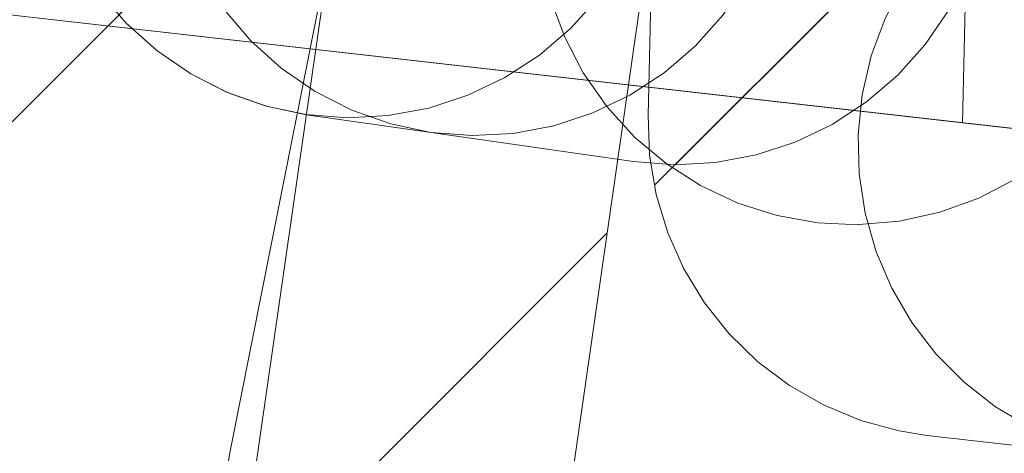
# Model space of a CAD drawing. Header units: metres. Extents: x 197355 to 199157, y 355772 to 356286.
# Tile 215 of 303: x 198080.45 to 198086.71, y 356112.84 to 356115.6. Entities that reach past the tile are written whole.
import ezdxf
from ezdxf.lldxf.tags import DXFTag

# ---------------------------------------------------------------- set-up
doc = ezdxf.new("R2010")
doc.units = ezdxf.units.M
for name, color, linetype, lineweight in [('B-WE-KL-BRANDSTOF_ENEXISNETBEHEERB.V.-G', 40, 'KL-BRANDSTOF-N', 18), ('B-WE-KL-BRANDSTOF_ENEXISNETBEHEERB.V.-V', 40, 'Continuous', 18), ('B-WE-KL-ET_MS_10 kV_ENEXISNETBEHEERB.V.-G', 130, 'KL-MS-N', 18), ('B-WE-KL-ET_MS_ENEXISNETBEHEERB.V.-G', 130, 'KL-MS-N', 18), ('B-WE-KL-GAS_HD_ENEXISNETBEHEERB.V.-G', 30, 'KL-GAS-HD-N', 18)]:
    doc.layers.add(name, color=color, linetype=linetype, lineweight=lineweight)
doc.styles.get("Standard").update_dxf_attribs({"font": 'isocp.shx'})
tags = doc.linetypes.add('KL-BRANDSTOF-N', pattern='A,4,-0.5,[105,NLCS.SHX,S=0.5,R=0,X=0.75,Y=0],-2,4,-1,["B",Standard,S=1,R=0,X=-0.15,Y=-0.5],-1.5', length=13).pattern_tags.tags
tags[18] = DXFTag(74, 10)
tags = doc.linetypes.add('KL-GAS-HD-N', pattern='A,4,-1,[69,NLCS.SHX,S=0.5,R=0,X=0,Y=0],-1,4,-1,["H",Standard,S=1,R=0,X=0,Y=-0.5],-2', length=13).pattern_tags.tags
tags[18] = DXFTag(74, 10)
tags = doc.linetypes.add('KL-MS-N', pattern='A,4,-1,[103,NLCS.SHX,S=0.75,R=0,X=0,Y=0],-1,4,-1,["M",Standard,S=1,R=0,X=0,Y=-0.5],-2', length=13).pattern_tags.tags
tags[18] = DXFTag(74, 10)
pattern_1 = [(45, (0, 0), (-2.245064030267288, 2.245064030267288), [])]

msp = doc.modelspace()

# ---------------------------------------------------------------- hatches: boundary and pattern name
at = {"layer": 'B-WE-KL-BRANDSTOF_ENEXISNETBEHEERB.V.-V'}
h = msp.add_hatch(dxfattribs=at)
h.set_pattern_fill('ANSI31', color=256, style=0)
h.set_pattern_definition(pattern_1)
h.paths.add_polyline_path([(198087.809, 356112.79), (198088.061, 356112.81), (198088.307, 356112.861), (198088.548, 356112.943), (198088.775, 356113.055), (198088.985, 356113.194), (198089.176, 356113.358), (198089.346, 356113.546), (198089.49, 356113.753), (198089.608, 356113.978), (198089.695, 356114.215), (198089.753, 356114.462), (198089.778, 356114.713), (198089.772, 356114.965), (198089.734, 356115.215), (198089.665, 356115.458), (198089.565, 356115.692), (198089.438, 356115.909), (198089.282, 356116.11), (198089.105, 356116.288), (198088.904, 356116.444), (198088.686, 356116.573), (198088.484, 356116.66), (198088.529, 356118.59), (198088.518, 356118.843), (198088.476, 356119.093), (198088.414, 356119.306), (198088.315, 356119.537), (198088.187, 356119.755), (198088.012, 356119.978), (198087.854, 356120.135), (198087.654, 356120.29), (198087.409, 356120.432), (198087.175, 356120.529), (198086.931, 356120.595), (198086.237, 356120.682), (198085.986, 356120.694), (198085.733, 356120.674), (198085.486, 356120.623), (198085.246, 356120.541), (198085.019, 356120.429), (198084.809, 356120.29), (198084.617, 356120.125), (198084.447, 356119.937), (198084.303, 356119.729), (198084.186, 356119.506), (198084.098, 356119.268), (198084.041, 356119.023), (198084.016, 356118.77), (198084.022, 356118.519), (198084.06, 356118.267), (198084.13, 356118.024), (198084.229, 356117.792), (198084.357, 356117.575), (198084.5, 356117.389), (198084.445, 356114.987), (198084.455, 356114.734), (198084.497, 356114.484), (198084.57, 356114.242), (198084.673, 356114.013), (198084.805, 356113.796), (198084.961, 356113.599), (198085.144, 356113.422), (198085.345, 356113.27), (198085.564, 356113.145), (198085.799, 356113.048), (198086.042, 356112.982), (198086.219, 356112.954), (198087.556, 356112.803), (198087.808, 356112.79)])
h = msp.add_hatch(dxfattribs=at)
h.set_pattern_fill('ANSI31', color=256, style=0)
h.set_pattern_definition(pattern_1)
h.paths.add_polyline_path([(198082.792, 356114.986), (198083.051, 356115.034), (198083.299, 356115.115), (198083.535, 356115.228), (198083.755, 356115.371), (198083.952, 356115.54), (198084.127, 356115.735), (198084.275, 356115.951), (198084.395, 356116.185), (198084.482, 356116.432), (198084.535, 356116.686), (198084.693, 356117.777), (198084.713, 356118.038), (198084.699, 356118.298), (198084.651, 356118.555), (198084.57, 356118.805), (198084.457, 356119.04), (198084.315, 356119.26), (198084.145, 356119.458), (198083.949, 356119.634), (198083.733, 356119.782), (198083.5, 356119.901), (198083.253, 356119.988), (198082.999, 356120.041), (198082.737, 356120.062), (198082.477, 356120.048), (198082.22, 356120), (198081.97, 356119.919), (198081.735, 356119.806), (198081.514, 356119.663), (198081.317, 356119.494), (198081.141, 356119.298), (198080.993, 356119.082), (198080.875, 356118.85), (198080.787, 356118.602), (198080.734, 356118.348), (198080.577, 356117.257), (198080.556, 356116.997), (198080.57, 356116.734), (198080.618, 356116.479), (198080.699, 356116.229), (198080.812, 356115.994), (198080.954, 356115.774), (198081.124, 356115.576), (198081.32, 356115.4), (198081.536, 356115.252), (198081.769, 356115.133), (198082.016, 356115.046), (198082.27, 356114.993), (198082.532, 356114.972)])
h = msp.add_hatch(dxfattribs=at)
h.set_pattern_fill('ANSI31', color=256, style=0)
h.set_pattern_definition(pattern_1)
h.paths.add_polyline_path([(198085.786, 356114.294), (198086.045, 356114.316), (198086.301, 356114.372), (198086.548, 356114.462), (198086.779, 356114.582), (198086.995, 356114.732), (198087.187, 356114.908), (198087.356, 356115.109), (198087.496, 356115.328), (198087.607, 356115.567), (198087.686, 356115.816), (198087.732, 356116.072), (198087.888, 356117.483), (198087.9, 356117.743), (198087.877, 356118.005), (198087.821, 356118.259), (198087.731, 356118.506), (198087.611, 356118.738), (198087.461, 356118.953), (198087.285, 356119.145), (198087.084, 356119.314), (198086.865, 356119.454), (198086.628, 356119.565), (198086.377, 356119.644), (198086.119, 356119.69), (198085.859, 356119.702), (198085.599, 356119.679), (198085.343, 356119.623), (198085.096, 356119.533), (198084.865, 356119.413), (198084.65, 356119.263), (198084.457, 356119.087), (198084.288, 356118.886), (198084.148, 356118.667), (198084.037, 356118.428), (198083.958, 356118.179), (198083.912, 356117.923), (198083.756, 356116.512), (198083.744, 356116.252), (198083.767, 356115.991), (198083.823, 356115.736), (198083.913, 356115.489), (198084.033, 356115.257), (198084.183, 356115.043), (198084.359, 356114.85), (198084.56, 356114.681), (198084.779, 356114.541), (198085.016, 356114.43), (198085.267, 356114.351), (198085.525, 356114.305), (198085.785, 356114.293)])
h = msp.add_hatch(dxfattribs=at)
h.set_pattern_fill('ANSI31', color=256, style=0)
h.set_pattern_definition(pattern_1)
h.paths.add_polyline_path([(198051.197, 356044.953), (198051.449, 356044.986), (198051.692, 356045.049), (198051.928, 356045.144), (198052.112, 356045.244), (198056.878, 356048.166), (198057.085, 356048.312), (198057.271, 356048.482), (198057.435, 356048.674), (198057.573, 356048.887), (198057.684, 356049.115), (198057.764, 356049.353), (198065.883, 356091.308), (198075.959, 356096.384), (198081.407, 356099.836), (198081.611, 356099.984), (198081.796, 356100.158), (198081.955, 356100.35), (198082.09, 356100.564), (198082.197, 356100.793), (198082.275, 356101.033), (198082.316, 356101.24), (198084.536, 356116.687), (198084.556, 356116.939), (198084.544, 356117.192), (198084.5, 356117.442), (198084.425, 356117.683), (198084.321, 356117.912), (198084.188, 356118.128), (198084.029, 356118.325), (198083.846, 356118.5), (198083.644, 356118.65), (198083.422, 356118.774), (198083.189, 356118.869), (198082.945, 356118.934), (198082.693, 356118.967), (198082.441, 356118.969), (198082.19, 356118.938), (198081.944, 356118.876), (198081.71, 356118.784), (198081.487, 356118.662), (198081.283, 356118.515), (198081.098, 356118.341), (198080.937, 356118.147), (198080.802, 356117.933), (198080.694, 356117.703), (198080.617, 356117.464), (198080.576, 356117.256), (198078.487, 356102.721), (198073.901, 356099.815), (198063.207, 356094.44), (198062.99, 356094.313), (198062.79, 356094.159), (198062.61, 356093.98), (198062.454, 356093.78), (198062.325, 356093.563), (198062.224, 356093.33), (198062.143, 356093.033), (198054.036, 356051.116), (198050.022, 356048.654), (198049.815, 356048.509), (198049.628, 356048.338), (198049.465, 356048.146), (198049.327, 356047.934), (198049.216, 356047.705), (198049.135, 356047.466), (198049.086, 356047.219), (198049.067, 356046.966), (198049.081, 356046.714), (198049.126, 356046.466), (198049.203, 356046.224), (198049.31, 356045.994), (198049.444, 356045.781), (198049.605, 356045.585), (198049.788, 356045.412), (198049.993, 356045.262), (198050.213, 356045.141), (198050.45, 356045.047), (198050.694, 356044.984), (198050.945, 356044.953)])
h = msp.add_hatch(dxfattribs=at)
h.set_pattern_fill('ANSI31', color=256, style=0)
h.set_pattern_definition(pattern_1)
h.paths.add_polyline_path([(198083.587, 356114.873), (198083.845, 356114.922), (198084.093, 356115.003), (198084.33, 356115.117), (198084.548, 356115.259), (198084.747, 356115.43), (198084.921, 356115.624), (198085.069, 356115.841), (198085.188, 356116.074), (198085.274, 356116.321), (198085.328, 356116.576), (198085.348, 356116.837), (198085.334, 356117.099), (198085.285, 356117.356), (198085.204, 356117.605), (198085.09, 356117.841), (198084.948, 356118.059), (198084.778, 356118.257), (198084.583, 356118.432), (198084.367, 356118.58), (198084.133, 356118.699), (198083.886, 356118.785), (198083.631, 356118.839), (198082.839, 356118.952), (198082.578, 356118.972), (198082.316, 356118.958), (198082.059, 356118.909), (198081.811, 356118.828), (198081.574, 356118.714), (198081.355, 356118.571), (198081.158, 356118.402), (198080.983, 356118.207), (198080.835, 356117.991), (198080.716, 356117.757), (198080.63, 356117.51), (198080.576, 356117.255), (198080.556, 356116.993), (198080.571, 356116.732), (198080.619, 356116.475), (198080.7, 356116.227), (198080.814, 356115.99), (198080.957, 356115.771), (198081.126, 356115.574), (198081.321, 356115.399), (198081.538, 356115.251), (198081.771, 356115.132), (198082.018, 356115.046), (198082.273, 356114.992), (198083.066, 356114.879), (198083.327, 356114.859)])
h = msp.add_hatch(dxfattribs=at)
h.set_pattern_fill('ANSI31', color=256, style=0)
h.set_pattern_definition(pattern_1)
h.paths.add_polyline_path([(198084.873, 356114.688), (198085.132, 356114.736), (198085.38, 356114.818), (198085.615, 356114.93), (198085.835, 356115.074), (198086.033, 356115.243), (198086.208, 356115.437), (198086.356, 356115.654), (198086.474, 356115.886), (198086.562, 356116.134), (198086.616, 356116.389), (198086.636, 356116.651), (198086.622, 356116.911), (198086.574, 356117.17), (198086.493, 356117.417), (198086.379, 356117.654), (198086.237, 356117.873), (198086.067, 356118.071), (198085.873, 356118.246), (198085.656, 356118.395), (198085.422, 356118.513), (198085.176, 356118.6), (198084.921, 356118.654), (198083.632, 356118.839), (198083.371, 356118.859), (198083.111, 356118.845), (198082.853, 356118.797), (198082.604, 356118.715), (198082.369, 356118.603), (198082.149, 356118.46), (198081.951, 356118.29), (198081.776, 356118.096), (198081.628, 356117.879), (198081.51, 356117.647), (198081.422, 356117.399), (198081.368, 356117.144), (198081.348, 356116.883), (198081.362, 356116.622), (198081.41, 356116.364), (198081.491, 356116.116), (198081.604, 356115.88), (198081.748, 356115.66), (198081.918, 356115.461), (198082.111, 356115.287), (198082.327, 356115.139), (198082.562, 356115.02), (198082.808, 356114.933), (198083.063, 356114.879), (198084.352, 356114.694), (198084.613, 356114.674)])
h = msp.add_hatch(dxfattribs=at)
h.set_pattern_fill('ANSI31', color=256, style=0)
h.set_pattern_definition(pattern_1)
h.paths.add_polyline_path([(198204.739, 356099.663), (198204.991, 356099.683), (198205.237, 356099.734), (198205.477, 356099.817), (198205.704, 356099.929), (198205.914, 356100.068), (198206.107, 356100.233), (198206.275, 356100.42), (198206.419, 356100.628), (198206.537, 356100.853), (198206.624, 356101.089), (198206.681, 356101.336), (198206.706, 356101.587), (198206.7, 356101.84), (198206.662, 356102.09), (198206.592, 356102.334), (198206.492, 356102.567), (198206.364, 356102.784), (198206.21, 356102.983), (198206.031, 356103.163), (198205.832, 356103.318), (198205.613, 356103.447), (198205.381, 356103.547), (198205.138, 356103.616), (198204.931, 356103.651), (198120.311, 356113.12), (198088.005, 356116.777), (198087.754, 356116.79), (198087.501, 356116.77), (198087.253, 356116.719), (198087.013, 356116.637), (198086.786, 356116.526), (198086.576, 356116.387), (198086.385, 356116.222), (198086.215, 356116.035), (198086.07, 356115.826), (198085.953, 356115.604), (198085.865, 356115.366), (198085.807, 356115.119), (198085.782, 356114.867), (198085.788, 356114.616), (198085.826, 356114.366), (198085.895, 356114.121), (198085.995, 356113.889), (198086.123, 356113.671), (198086.276, 356113.472), (198086.455, 356113.292), (198086.655, 356113.136), (198086.872, 356113.008), (198087.104, 356112.908), (198087.348, 356112.837), (198087.554, 356112.803), (198119.866, 356109.145), (198204.486, 356099.675), (198204.737, 356099.663)])

# ---------------------------------------------------------------- linework, layer by layer
at = {"layer": 'B-WE-KL-BRANDSTOF_ENEXISNETBEHEERB.V.-G', "ltscale": 0.5, "flags": 128}
for points in [[(198087.809, 356112.79), (198088.061, 356112.81), (198088.307, 356112.861), (198088.548, 356112.943), (198088.775, 356113.055), (198088.985, 356113.194), (198089.176, 356113.358), (198089.346, 356113.546), (198089.49, 356113.753), (198089.608, 356113.978), (198089.695, 356114.215), (198089.753, 356114.462), (198089.778, 356114.713), (198089.772, 356114.965), (198089.734, 356115.215), (198089.665, 356115.458), (198089.565, 356115.692), (198089.438, 356115.909), (198089.282, 356116.11), (198089.105, 356116.288), (198088.904, 356116.444), (198088.686, 356116.573), (198088.484, 356116.66), (198088.529, 356118.59), (198088.518, 356118.843), (198088.476, 356119.093), (198088.414, 356119.306), (198088.315, 356119.537), (198088.187, 356119.755), (198088.012, 356119.978), (198087.854, 356120.135), (198087.654, 356120.29), (198087.409, 356120.432), (198087.175, 356120.529), (198086.931, 356120.595), (198086.237, 356120.682), (198085.986, 356120.694), (198085.733, 356120.674), (198085.486, 356120.623), (198085.246, 356120.541), (198085.019, 356120.429), (198084.809, 356120.29), (198084.617, 356120.125), (198084.447, 356119.937), (198084.303, 356119.729), (198084.186, 356119.506), (198084.098, 356119.268), (198084.041, 356119.023), (198084.016, 356118.77), (198084.022, 356118.519), (198084.06, 356118.267), (198084.13, 356118.024), (198084.229, 356117.792), (198084.357, 356117.575), (198084.5, 356117.389), (198084.445, 356114.987), (198084.455, 356114.734), (198084.497, 356114.484), (198084.57, 356114.242), (198084.673, 356114.013), (198084.805, 356113.796), (198084.961, 356113.599), (198085.144, 356113.422), (198085.345, 356113.27), (198085.564, 356113.145), (198085.799, 356113.048), (198086.042, 356112.982), (198086.219, 356112.954), (198087.556, 356112.803), (198087.808, 356112.79), (198087.809, 356112.79)], [(198082.792, 356114.986), (198083.051, 356115.034), (198083.299, 356115.115), (198083.535, 356115.228), (198083.755, 356115.371), (198083.952, 356115.54), (198084.127, 356115.735), (198084.275, 356115.951), (198084.395, 356116.185), (198084.482, 356116.432), (198084.535, 356116.686), (198084.693, 356117.777), (198084.713, 356118.038), (198084.699, 356118.298), (198084.651, 356118.555), (198084.57, 356118.805), (198084.457, 356119.04), (198084.315, 356119.26), (198084.145, 356119.458), (198083.949, 356119.634), (198083.733, 356119.782), (198083.5, 356119.901), (198083.253, 356119.988), (198082.999, 356120.041), (198082.737, 356120.062), (198082.477, 356120.048), (198082.22, 356120), (198081.97, 356119.919), (198081.735, 356119.806), (198081.514, 356119.663), (198081.317, 356119.494), (198081.141, 356119.298), (198080.993, 356119.082), (198080.875, 356118.85), (198080.787, 356118.602), (198080.734, 356118.348), (198080.577, 356117.257), (198080.556, 356116.997), (198080.57, 356116.734), (198080.618, 356116.479), (198080.699, 356116.229), (198080.812, 356115.994), (198080.954, 356115.774), (198081.124, 356115.576), (198081.32, 356115.4), (198081.536, 356115.252), (198081.769, 356115.133), (198082.016, 356115.046), (198082.27, 356114.993), (198082.532, 356114.972), (198082.792, 356114.986)], [(198085.786, 356114.294), (198086.045, 356114.316), (198086.301, 356114.372), (198086.548, 356114.462), (198086.779, 356114.582), (198086.995, 356114.732), (198087.187, 356114.908), (198087.356, 356115.109), (198087.496, 356115.328), (198087.607, 356115.567), (198087.686, 356115.816), (198087.732, 356116.072), (198087.888, 356117.483), (198087.9, 356117.743), (198087.877, 356118.005), (198087.821, 356118.259), (198087.731, 356118.506), (198087.611, 356118.738), (198087.461, 356118.953), (198087.285, 356119.145), (198087.084, 356119.314), (198086.865, 356119.454), (198086.628, 356119.565), (198086.377, 356119.644), (198086.119, 356119.69), (198085.859, 356119.702), (198085.599, 356119.679), (198085.343, 356119.623), (198085.096, 356119.533), (198084.865, 356119.413), (198084.65, 356119.263), (198084.457, 356119.087), (198084.288, 356118.886), (198084.148, 356118.667), (198084.037, 356118.428), (198083.958, 356118.179), (198083.912, 356117.923), (198083.756, 356116.512), (198083.744, 356116.252), (198083.767, 356115.991), (198083.823, 356115.736), (198083.913, 356115.489), (198084.033, 356115.257), (198084.183, 356115.043), (198084.359, 356114.85), (198084.56, 356114.681), (198084.779, 356114.541), (198085.016, 356114.43), (198085.267, 356114.351), (198085.525, 356114.305), (198085.785, 356114.293), (198085.786, 356114.294)], [(198083.587, 356114.873), (198083.845, 356114.922), (198084.093, 356115.003), (198084.33, 356115.117), (198084.548, 356115.259), (198084.747, 356115.43), (198084.921, 356115.624), (198085.069, 356115.841), (198085.188, 356116.074), (198085.274, 356116.321), (198085.328, 356116.576), (198085.348, 356116.837), (198085.334, 356117.099), (198085.285, 356117.356), (198085.204, 356117.605), (198085.09, 356117.841), (198084.948, 356118.059), (198084.778, 356118.257), (198084.583, 356118.432), (198084.367, 356118.58), (198084.133, 356118.699), (198083.886, 356118.785), (198083.631, 356118.839), (198082.839, 356118.952), (198082.578, 356118.972), (198082.316, 356118.958), (198082.059, 356118.909), (198081.811, 356118.828), (198081.574, 356118.714), (198081.355, 356118.571), (198081.158, 356118.402), (198080.983, 356118.207), (198080.835, 356117.991), (198080.716, 356117.757), (198080.63, 356117.51), (198080.576, 356117.255), (198080.556, 356116.993), (198080.571, 356116.732), (198080.619, 356116.475), (198080.7, 356116.227), (198080.814, 356115.99), (198080.957, 356115.771), (198081.126, 356115.574), (198081.321, 356115.399), (198081.538, 356115.251), (198081.771, 356115.132), (198082.018, 356115.046), (198082.273, 356114.992), (198083.066, 356114.879), (198083.327, 356114.859), (198083.587, 356114.873)], [(198084.873, 356114.688), (198085.132, 356114.736), (198085.38, 356114.818), (198085.615, 356114.93), (198085.835, 356115.074), (198086.033, 356115.243), (198086.208, 356115.437), (198086.356, 356115.654), (198086.474, 356115.886), (198086.562, 356116.134), (198086.616, 356116.389), (198086.636, 356116.651), (198086.622, 356116.911), (198086.574, 356117.17), (198086.493, 356117.417), (198086.379, 356117.654), (198086.237, 356117.873), (198086.067, 356118.071), (198085.873, 356118.246), (198085.656, 356118.395), (198085.422, 356118.513), (198085.176, 356118.6), (198084.921, 356118.654), (198083.632, 356118.839), (198083.371, 356118.859), (198083.111, 356118.845), (198082.853, 356118.797), (198082.604, 356118.715), (198082.369, 356118.603), (198082.149, 356118.46), (198081.951, 356118.29), (198081.776, 356118.096), (198081.628, 356117.879), (198081.51, 356117.647), (198081.422, 356117.399), (198081.368, 356117.144), (198081.348, 356116.883), (198081.362, 356116.622), (198081.41, 356116.364), (198081.491, 356116.116), (198081.604, 356115.88), (198081.748, 356115.66), (198081.918, 356115.461), (198082.111, 356115.287), (198082.327, 356115.139), (198082.562, 356115.02), (198082.808, 356114.933), (198083.063, 356114.879), (198084.352, 356114.694), (198084.613, 356114.674), (198084.873, 356114.688)]]:
    msp.add_lwpolyline(points, close=True, dxfattribs=at)
at = {"layer": 'B-WE-KL-BRANDSTOF_ENEXISNETBEHEERB.V.-G', "linetype": 'ByBlock', "ltscale": 0.5, "flags": 128}
for points in [[(198082.316, 356101.24), (198084.536, 356116.687)], [(198086.786, 356116.526), (198086.576, 356116.387), (198086.385, 356116.222), (198086.215, 356116.035), (198086.07, 356115.826), (198085.953, 356115.604), (198085.865, 356115.366), (198085.807, 356115.119), (198085.782, 356114.867), (198085.788, 356114.616), (198085.826, 356114.366), (198085.895, 356114.121), (198085.995, 356113.889), (198086.123, 356113.671), (198086.276, 356113.472), (198086.455, 356113.292), (198086.655, 356113.136), (198086.872, 356113.008)]]:
    msp.add_lwpolyline(points, dxfattribs=at)
at = {"layer": 'B-WE-KL-ET_MS_10 kV_ENEXISNETBEHEERB.V.-G', "ltscale": 0.5, "flags": 128}
for points in [[(198096.668, 356051.349), (198098.13, 356051.139), (198098.878, 356051.595), (198099.172, 356052.421), (198103.032, 356080.158), (198103.747, 356085.107), (198104.797, 356091.406), (198101.896, 356097.347), (198101.323, 356098.248), (198100.326, 356098.632), (198080.704, 356098.353), (198080.043, 356098.658), (198079.859, 356099.363), (198080.377, 356103.042), (198081.782, 356112.833), (198083.97, 356123.834), (198085.959, 356141.638), (198085.773, 356142.49), (198085.036, 356142.955), (198075.277, 356144.324), (198073.848, 356146.615), (198073.533, 356149.59)], [(198070.113, 356139.804), (198070.078, 356139.118), (198070.021, 356138.434), (198069.941, 356137.753), (198069.839, 356137.074), (198066.98, 356123.452), (198066.98, 356123.179), (198067.036, 356122.912), (198067.146, 356122.663), (198067.305, 356122.441), (198067.507, 356122.258), (198067.742, 356122.119), (198068, 356122.033), (198068.271, 356122.001), (198070.897, 356121.653), (198071.152, 356121.616), (198071.403, 356121.558), (198071.648, 356121.479), (198071.886, 356121.381), (198072.115, 356121.264), (198072.334, 356121.128), (198072.541, 356120.975), (198072.735, 356120.806), (198072.914, 356120.621), (198073.078, 356120.422), (198073.225, 356120.211), (198073.354, 356119.988), (198073.464, 356119.756), (198073.555, 356119.515), (198073.626, 356119.267), (198073.677, 356119.015), (198073.757, 356118.705), (198073.862, 356118.402), (198073.992, 356118.109), (198074.146, 356117.828), (198074.323, 356117.56), (198074.522, 356117.309), (198074.74, 356117.075), (198074.978, 356116.86), (198075.233, 356116.665), (198075.503, 356116.493), (198075.786, 356116.343), (198076.081, 356116.218), (198076.386, 356116.118), (198076.697, 356116.043), (198077.014, 356115.995), (198077.334, 356115.973), (198096.076, 356113.85), (198104.996, 356112.847)], [(198070.113, 356139.804), (198070.078, 356139.118), (198070.021, 356138.434), (198069.941, 356137.753), (198069.839, 356137.074), (198066.98, 356123.452), (198066.98, 356123.179), (198067.036, 356122.912), (198067.146, 356122.663), (198067.305, 356122.441), (198067.507, 356122.258), (198067.742, 356122.119), (198068, 356122.033), (198068.271, 356122.001), (198070.897, 356121.653), (198071.152, 356121.616), (198071.403, 356121.558), (198071.648, 356121.479), (198071.886, 356121.381), (198072.115, 356121.264), (198072.334, 356121.128), (198072.541, 356120.975), (198072.735, 356120.806), (198072.914, 356120.621), (198073.078, 356120.422), (198073.225, 356120.211), (198073.354, 356119.988), (198073.464, 356119.756), (198073.555, 356119.515), (198073.626, 356119.267), (198073.677, 356119.015), (198073.757, 356118.705), (198073.862, 356118.402), (198073.992, 356118.109), (198074.146, 356117.828), (198074.323, 356117.56), (198074.522, 356117.309), (198074.74, 356117.075), (198074.978, 356116.86), (198075.233, 356116.665), (198075.503, 356116.493), (198075.786, 356116.343), (198076.081, 356116.218), (198076.386, 356116.118), (198076.697, 356116.043), (198077.014, 356115.995), (198077.334, 356115.973), (198096.076, 356113.85), (198104.996, 356112.847)]]:
    msp.add_lwpolyline(points, dxfattribs=at)
at = {"layer": 'B-WE-KL-ET_MS_ENEXISNETBEHEERB.V.-G', "ltscale": 0.5, "flags": 128}
for points in [[(198069.372, 356197.351), (198069.69, 356180.219), (198069.95, 356164.021), (198070.113, 356139.804), (198070.021, 356138.434), (198069.839, 356137.074), (198066.98, 356123.452), (198067.305, 356122.441), (198068.271, 356122.001), (198070.897, 356121.653), (198072.735, 356120.806), (198073.677, 356119.015), (198074.978, 356116.86), (198077.334, 356115.973), (198096.076, 356113.85), (198104.996, 356112.847)], [(198081.782, 356112.833), (198083.97, 356123.834)]]:
    msp.add_lwpolyline(points, dxfattribs=at)
at = {"layer": 'B-WE-KL-GAS_HD_ENEXISNETBEHEERB.V.-G', "ltscale": 0.5, "flags": 128}
for points in [[(198086.014, 356118.694), (198086.529, 356118.636), (198086.444, 356114.941), (198087.78, 356114.79)], [(198082.556, 356116.972), (198080.336, 356101.525), (198074.888, 356098.073), (198064.106, 356092.653), (198055.832, 356049.871), (198051.067, 356046.949)]]:
    msp.add_lwpolyline(points, dxfattribs=at)

doc.saveas('drawing.dxf')
